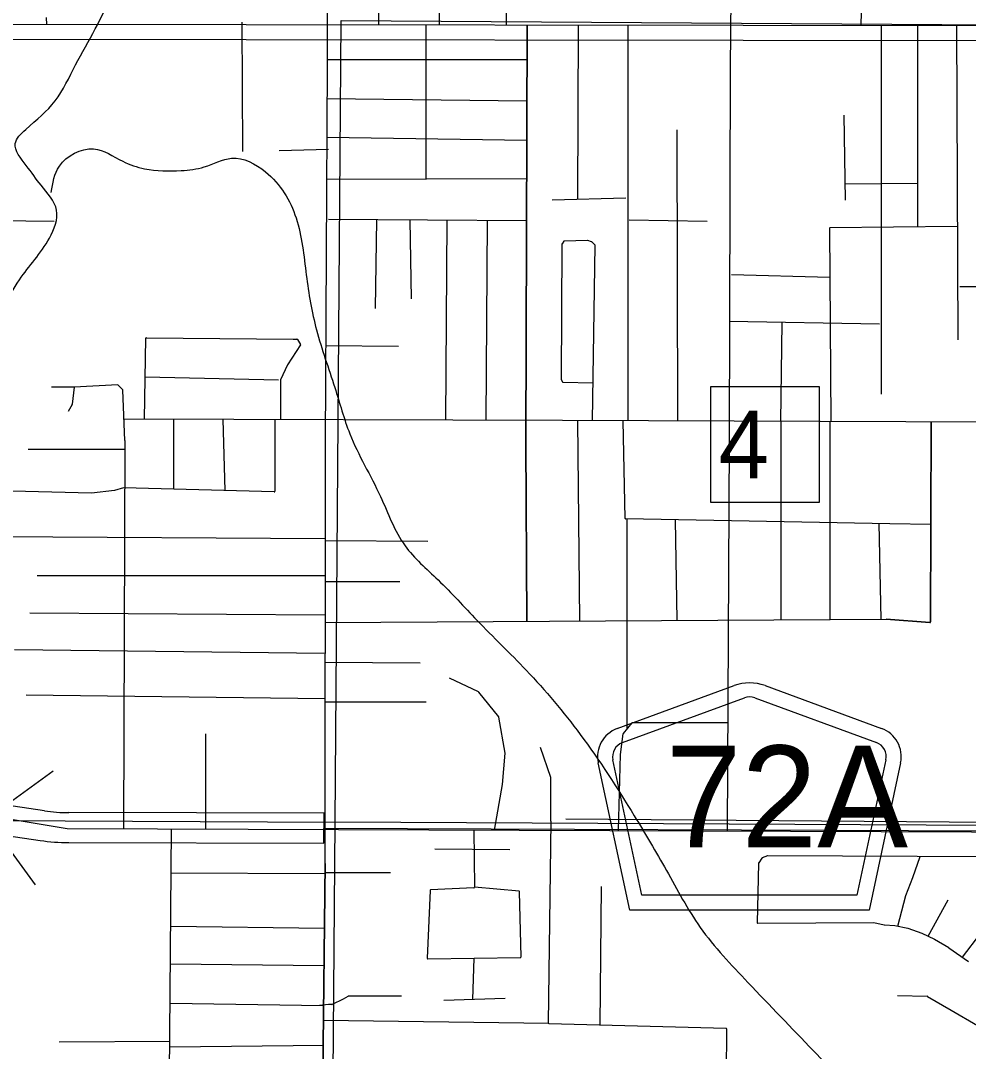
# Model space of a CAD drawing. Extents: x 408847 to 817539, y 923858 to 1151780.
# Drawn here: x 487158 to 493482, y 1071255 to 1078132 of the extents above; entities that cross this region are included whole.
import ezdxf

# ---------------------------------------------------------------- set-up
doc = ezdxf.new("R2010")
doc.units = 0
for name, color, linetype in [('Bridges', 7, 'Continuous'), ('County Route Divided Highway Outline and Fill', 7, 'Continuous'), ('County Routes Highway Center Lines', 7, 'Continuous'), ('Level 12', 7, 'Continuous'), ('Level 43', 7, 'Continuous'), ('Level 7', 7, 'Continuous'), ('Local Roads Improved', 7, 'Continuous'), ('Local Roads Paved', 7, 'Continuous'), ('Masks for Text', 7, 'Continuous'), ('Narrow River Creek and Branch and Slough', 7, 'Continuous'), ('Roadshields County Roads', 7, 'Continuous'), ('Section Lines', 7, 'Continuous'), ('Township  and Range lines', 7, 'Continuous')]:
    doc.layers.add(name, color=color, linetype=linetype)

msp = doc.modelspace()

# ---------------------------------------------------------------- linework, layer by layer
at = {"layer": 'Bridges'}
for p, q in [((487082.7, 1072913.1), (487375.8, 1073125.7)), ((487042.4, 1072660.3), (487255, 1072367.2))]:
    msp.add_line(p, q, dxfattribs=at)
at = {"layer": 'County Route Divided Highway Outline and Fill'}
for p, q in [((487318.1, 1072859.9), (486068.5, 1073048.2)), ((486038.7, 1072850.4), (487288.3, 1072662.2)), ((489182.9, 1072843.5), (487479.3, 1072847.7)), ((489182.4, 1072643.5), (489182.9, 1072843.5)), ((489182.7, 1072743.5), (510398.1, 1072657.3)), ((487478.8, 1072647.7), (489182.4, 1072643.5))]:
    msp.add_line(p, q, dxfattribs=at)
for radius in [1100, 1300]:
    msp.add_arc((487482, 1073947.7), radius, 261.43264, 269.86011, dxfattribs=at)
at = {"layer": 'County Routes Highway Center Lines'}
msp.add_lwpolyline([(483797.6, 1072984.4), (486211.8, 1072952), (487468.9, 1072742.3), (510398.1, 1072657.3)], dxfattribs=at)
at = {"layer": 'Level 12'}
msp.add_line((487382.6, 1076791.3), (484693.6, 1076823.3), dxfattribs=at)
at = {"layer": 'Level 7'}
for p, q in [((513104.1, 1078066.3), (483896.5, 1078111.6)), ((513103.9, 1077966.3), (483896.4, 1078011.6))]:
    msp.add_line(p, q, dxfattribs=at)
at = {"layer": 'Local Roads Improved'}
for p, q in [((491911.8, 1079676.5), (491892.4, 1077818.4)), ((490538.2, 1078101.3), (490528.9, 1075316.2)), ((490538.2, 1078101.3), (490528.9, 1075316.2)), ((490528.9, 1075316.2), (490538.2, 1078101.3)), ((491892.4, 1077818.4), (491887, 1075325.5)), ((490769.9, 1076641.1), (490765.3, 1075739.1)), ((490769.9, 1076641.1), (490765.3, 1075739.1)), ((490782.7, 1076659.5), (490770.7, 1076643.5)), ((490782.7, 1076659.5), (490770.7, 1076643.5)), ((490940.7, 1076665.6), (490785.8, 1076661.1)), ((490940.7, 1076665.6), (490785.8, 1076661.1)), ((490968.3, 1076656.7), (490942.1, 1076665.4)), ((490968.3, 1076656.7), (490942.1, 1076665.4)), ((490991.2, 1076634.4), (490969.9, 1076655.7)), ((490991.2, 1076634.4), (490969.9, 1076655.7)), ((490973.8, 1075463.7), (490992.4, 1076631.5)), ((490973.8, 1075463.7), (490992.4, 1076631.5)), ((490765.7, 1075737.3), (490773.5, 1075721.8)), ((490765.7, 1075737.3), (490773.5, 1075721.8)), ((490777, 1075719.6), (490977.8, 1075714.4)), ((490774.6, 1075464.6), (487848, 1075473.9)), ((495216.1, 1075445.6), (490774.6, 1075464.6)), ((491193, 1074810.8), (491179.1, 1075462.8)), ((493234.8, 1075454.1), (493230.2, 1074120.4)), ((493230.2, 1074120.4), (493234.8, 1075454.1)), ((490528.9, 1075316.2), (490535, 1074125.1)), ((490528.9, 1075316.2), (490535, 1074125.1)), ((490535, 1074125.1), (490528.9, 1075316.2)), ((491887, 1075325.5), (491873.7, 1072726)), ((492959.1, 1074774.5), (491196.9, 1074806.9)), ((493232.5, 1074769.6), (492959.1, 1074774.5)), ((487007.4, 1074691), (489188.4, 1074677.1)), ((487007.4, 1074691), (489188.4, 1074677.1)), ((489188.4, 1074117.1), (492933.6, 1074139.2)), ((493225.9, 1074116.4), (492933.6, 1074139.2)), ((492933.6, 1074139.2), (493225.9, 1074116.4)), ((489213.4, 1071566.7), (489153.1, 1071562.1))]:
    msp.add_line(p, q, dxfattribs=at)
for centre, start, end in [((490773.9, 1076641.1), 143.14291, 179.70631), ((490773.9, 1076641.1), 143.14291, 179.70631), ((490785.9, 1076657.1), 91.68547, 143.14291), ((490785.9, 1076657.1), 91.68547, 143.14291), ((490940.8, 1076661.6), 71.55704, 91.68547), ((490940.8, 1076661.6), 71.55704, 91.68547), ((490967.1, 1076652.9), 44.98666, 71.55704), ((490967.1, 1076652.9), 44.98666, 71.55704), ((490988.4, 1076631.5), 359.08742, 44.98666), ((490988.4, 1076631.5), 359.08742, 44.98666), ((490769.3, 1075739.1), 179.70631, 206.55438), ((490769.3, 1075739.1), 179.70631, 206.55438), ((490777.1, 1075723.6), 206.55438, 268.53052), ((491197, 1074810.9), 181.21831, 268.94695), ((493226.2, 1074120.4), 265.53077, 359.80252), ((493226.2, 1074120.4), 265.53077, 359.80252)]:
    msp.add_arc(centre, 4, start, end, dxfattribs=at)
at = {"layer": 'Local Roads Paved'}
for p, q in [((492767.7, 1078097.8), (492797, 1080241.9)), ((489210.2, 1079676.5), (489202.8, 1077826.5)), ((489547.2, 1079151), (489547.2, 1078102.8)), ((489963.9, 1078893.5), (489950.1, 1078102.2)), ((490393, 1078897.6), (490397.5, 1078101.5)), ((487333.9, 1078106.3), (487331.5, 1078153.2)), ((488633.1, 1078121.8), (488637.8, 1077259.2)), ((489861.4, 1078102.3), (489861.4, 1077073.7)), ((490876.5, 1076939.5), (490881.3, 1078100.8)), ((491210.3, 1078100.2), (491210.3, 1075462.7)), ((492902.1, 1075640.8), (492902.1, 1078097.6)), ((493143.1, 1078097.2), (493143.1, 1076755.5)), ((493402.7, 1078098.6), (493412, 1076002.5)), ((490537.5, 1077871.3), (489203, 1077871.3)), ((489203.2, 1077834.2), (489189.3, 1075316.2)), ((489202, 1077611.9), (490536.5, 1077597.7)), ((492651.8, 1077500.4), (492661.1, 1076934.6)), ((491544, 1075461.3), (491539.4, 1077403)), ((490535.7, 1077333.2), (489200.6, 1077352)), ((489212.5, 1077273.1), (488883.4, 1077263.8)), ((489199, 1077073.7), (490534.8, 1077078.4)), ((493143.1, 1077045.9), (492661.1, 1077041.3)), ((491196.4, 1076948.5), (490705, 1076934.6)), ((490533.5, 1076795.5), (489212.5, 1076804.8)), ((489532.5, 1076802.5), (489523.1, 1076211.2)), ((489754.6, 1076800.9), (489764.1, 1076276.1)), ((489995.8, 1075467.1), (490005.1, 1076799.2)), ((490264.7, 1075466.2), (490274, 1076797.3)), ((491738.7, 1076790.8), (491219.5, 1076800.1)), ((493407.3, 1076758.4), (492558.4, 1076749.2)), ((492554.5, 1076745.1), (492563.7, 1075456.9)), ((490769.9, 1076641.1), (490765.3, 1075739.1)), ((490782.7, 1076659.5), (490770.7, 1076643.5)), ((490940.7, 1076665.6), (490785.8, 1076661.1)), ((490968.3, 1076656.7), (490942.1, 1076665.4)), ((490991.2, 1076634.4), (490969.9, 1076655.7)), ((490973.8, 1075463.7), (490992.4, 1076631.5)), ((491900.9, 1076438.4), (492556.8, 1076419.5)), ((494538.3, 1076359.6), (493425.9, 1076354.9)), ((491887, 1076127.7), (492888.2, 1076109.2)), ((492229.8, 1075458.4), (492239.3, 1076118.4)), ((487984.2, 1075473.5), (487993.4, 1076012.4)), ((487997.4, 1076016.4), (488976.1, 1076007.1)), ((488976.1, 1076007.1), (489001.7, 1076007.1)), ((489005.1, 1076005.3), (489025.7, 1075972.2)), ((489025.7, 1075967.9), (488939.2, 1075835.8)), ((489192.9, 1075965.5), (489680.7, 1075960.8)), ((488938.9, 1075835.3), (488893, 1075734.3)), ((488878.8, 1075733.5), (487989, 1075752.3)), ((488892.7, 1075732.7), (488892.7, 1075470.6)), ((490765.7, 1075737.3), (490773.5, 1075721.8)), ((487516, 1075687.2), (487363.1, 1075687.2)), ((487516, 1075687.2), (487502.2, 1075572.1)), ((487806.3, 1075701), (487516.1, 1075687.2)), ((487839.4, 1075669.7), (487809.3, 1075699.8)), ((487853.5, 1075331), (487840.6, 1075667)), ((490777, 1075719.6), (490977.8, 1075714.4)), ((487501.7, 1075570.5), (487474.3, 1075524.9)), ((488177.9, 1075472.8), (488177.9, 1075006.4)), ((488507, 1075471.8), (488521.1, 1074997)), ((488854.7, 1075470.7), (488854.7, 1074991.9)), ((490873.2, 1075464.2), (490887.2, 1074127.1)), ((492231.4, 1075458.3), (492231.4, 1074135.1)), ((492560.5, 1074137), (492560.5, 1075456.9)), ((493230.2, 1074120.4), (493234.8, 1075454.1)), ((487853.5, 1075331), (487844, 1072740.9)), ((489189.3, 1075316.2), (489188.4, 1072497.6)), ((487853.3, 1075270.7), (487209.2, 1075270.7)), ((487630.7, 1074978.5), (487102.6, 1074992.4)), ((487783.6, 1074997), (487631.3, 1074978.6)), ((487843.6, 1075015.4), (487784.3, 1074997.2)), ((488850.6, 1074987.9), (487844.9, 1075015.6)), ((491202.4, 1074806.8), (491202.4, 1073402.6)), ((491526.8, 1074800.9), (491536.3, 1074131)), ((492884.9, 1074775.9), (492899.1, 1074139)), ((487007.4, 1074691), (489188.4, 1074677.1)), ((489188.4, 1074663.2), (489874.4, 1074658.6)), ((489188.4, 1074426.7), (487269.4, 1074426.7)), ((489188.4, 1074389.6), (489689, 1074389.6)), ((487218.5, 1074180.9), (489188.4, 1074167)), ((492933.6, 1074139.2), (493225.9, 1074116.4)), ((487116.5, 1073935.1), (489188.4, 1073911.8)), ((489188.4, 1073851.9), (489823.4, 1073847)), ((490214.2, 1073652.7), (490020.4, 1073745)), ((487195.3, 1073633.7), (489188.4, 1073610.3)), ((490348.8, 1073486.2), (490215.6, 1073651.6)), ((489188.4, 1073587.3), (489865.1, 1073587.3)), ((490391.1, 1073244.7), (490349.7, 1073484.3)), ((491179.9, 1073374.9), (491238.2, 1073446.8)), ((491241.3, 1073448.3), (491877.7, 1073448.3)), ((488391.2, 1073374), (488391.2, 1072738.9)), ((491160.7, 1073235.2), (491179, 1073372.9)), ((490696.9, 1073082.6), (490627.6, 1073281.3)), ((490372.7, 1073035.7), (490391.2, 1073243.7)), ((491148.3, 1072728.7), (491160.6, 1073234.7)), ((490696.6, 1072791), (490697.1, 1073081.2)), ((490319.9, 1072731.7), (490372.6, 1073035.4)), ((490696.6, 1072791), (490678.1, 1071445.4)), ((490795.7, 1072805.5), (494276.3, 1072778.1)), ((488142.7, 1070119.2), (488165.4, 1072739.7)), ((490182.5, 1072732.3), (490186.7, 1072349.6)), ((489922.6, 1072605.5), (490423.2, 1072600.8)), ((492142.1, 1072558.8), (492106.9, 1072545.6)), ((494557.7, 1072549.8), (492143.5, 1072559.1)), ((489190.2, 1072508.1), (489157.8, 1069710.6)), ((489157.8, 1069710.6), (489190.2, 1072508.1)), ((492082.5, 1072511.5), (492073.4, 1072113.4)), ((492105, 1072544.2), (492083.2, 1072513.7)), ((493111.6, 1072415.4), (493160.2, 1072555.2)), ((489185.6, 1072438.5), (488161.2, 1072443.2)), ((489194.8, 1072447.8), (489625.9, 1072447.8)), ((491025.6, 1071432), (491035, 1072355.1)), ((493065.3, 1072295), (493111.5, 1072415.3)), ((489890, 1072328.2), (489871.7, 1071877)), ((490182.9, 1072345.6), (489893.8, 1072332)), ((490484.5, 1072322.9), (490186.7, 1072349.6)), ((490497.2, 1071886.1), (490488.1, 1072319)), ((493011.8, 1072091), (493065.1, 1072294.6)), ((493214.2, 1072023.2), (493347.9, 1072266.9)), ((488159.8, 1072090.8), (489185.2, 1072076.7)), ((492077.4, 1072109.3), (492851.6, 1072113.9)), ((492852.4, 1072113.8), (492921.2, 1072100.1)), ((492921.8, 1072100), (492990.7, 1072095.4)), ((492991.3, 1072095.3), (493078.8, 1072076.9)), ((493079.3, 1072076.7), (493171.6, 1072044.4)), ((493172, 1072044.2), (493255.1, 1072002.7)), ((493442.3, 1071882.8), (493565.5, 1072044)), ((493255.3, 1072002.6), (493352.4, 1071947.1)), ((493352.7, 1071946.8), (493482.3, 1071854.3)), ((489875.8, 1071872.8), (490493.3, 1071882)), ((490181.7, 1071877.4), (490173.2, 1071601)), ((489182.3, 1071826.3), (488157.6, 1071835.7)), ((489310.6, 1071603.8), (489237.4, 1071567.1)), ((489342.2, 1071621.8), (489310.8, 1071603.9)), ((489700.1, 1071622.4), (489344.2, 1071622.4)), ((490390.7, 1071608.4), (489982.8, 1071594.5)), ((493009.6, 1071627), (493207.8, 1071622.4)), ((493209.8, 1071621.8), (493366.5, 1071529.6)), ((488155.3, 1071576.1), (489179.2, 1071561.7)), ((489235.6, 1071566.7), (489213.4, 1071566.7)), ((493366.5, 1071529.6), (493542.1, 1071427.9)), ((490682, 1071441.4), (489178.1, 1071460.1)), ((490682, 1071441.4), (491865.4, 1071409.1)), ((491869.3, 1071405.1), (491850.8, 1069684)), ((488156.6, 1071320.9), (487414.9, 1071316.3)), ((489180.9, 1071293.1), (488152.8, 1071283.8))]:
    msp.add_line(p, q, dxfattribs=at)
for centre, start, end in [((492558.5, 1076745.2), 90.62305, 180.412), ((490773.9, 1076641.1), 143.14291, 179.70631), ((490785.9, 1076657.1), 91.68547, 143.14291), ((490940.8, 1076661.6), 71.55704, 91.68547), ((490967.1, 1076652.9), 44.98666, 71.55704), ((490988.4, 1076631.5), 359.08742, 44.98666), ((487997.4, 1076012.4), 89.45924, 179.02114), ((488976.1, 1076011.1), 269.45924, 270), ((489001.7, 1076003.1), 31.99339, 90), ((489022.4, 1075970.1), 326.78052, 31.99339), ((488942.6, 1075833.6), 146.78052, 155.5661), ((488896.7, 1075732.7), 155.5661, 180), ((490769.3, 1075739.1), 179.70631, 206.55438), ((490777.1, 1075723.6), 206.55438, 268.53052), ((487516, 1075691.2), 270, 272.72758), ((487806.5, 1075697), 44.98666, 92.72758), ((487836.6, 1075666.9), 2.1995, 44.98666), ((487498.3, 1075572.6), 329.04802, 353.16038), ((487630.8, 1074982.5), 268.49186, 276.91442), ((487783.1, 1075001), 276.91442, 287.11024), ((487844.8, 1075011.6), 88.42272, 107.11024), ((488850.7, 1074991.9), 268.42272, 0), ((493226.2, 1074120.4), 265.53077, 359.80252), ((490212.5, 1073649.1), 38.84033, 64.52629), ((490345.7, 1073483.7), 9.81482, 38.84033), ((491241.3, 1073444.3), 90, 140.91921), ((491183, 1073372.4), 140.91921, 172.40885), ((490387.2, 1073244), 354.92275, 9.81482), ((491164.6, 1073234.6), 172.40885, 178.60347), ((490693.1, 1073081.2), 359.90154, 19.22237), ((490368.7, 1073036.1), 350.1387, 354.92275), ((492143.5, 1072555.1), 89.77995, 110.56482), ((492086.5, 1072511.4), 144.47495, 178.6837), ((492108.3, 1072541.9), 110.56482, 144.47495), ((493107.8, 1072416.7), 338.97143, 340.82927), ((489894, 1072328), 92.68502, 177.68735), ((490182.7, 1072349.6), 272.68502, 0.62931), ((490484.1, 1072318.9), 1.20549, 84.87122), ((493069, 1072293.5), 158.97143, 165.33015), ((492077.4, 1072113.3), 178.6837, 270.3412), ((492851.6, 1072109.9), 78.68493, 90.3412), ((492922, 1072104), 258.68493, 266.18415), ((492990.5, 1072091.4), 78.10596, 86.18415), ((493078, 1072073), 70.70163, 78.10596), ((493170.2, 1072040.7), 63.42427, 70.70163), ((493253.3, 1071999.1), 60.24362, 63.42427), ((493350.4, 1071943.6), 54.44969, 60.24362), ((489875.7, 1071876.8), 177.68735, 270.84916), ((490493.2, 1071886), 270.84916, 1.20549), ((489308.8, 1071607.3), 296.57573, 299.75638), ((489344.2, 1071618.4), 90, 119.75638), ((493207.7, 1071618.4), 59.52279, 88.66716), ((489235.6, 1071570.7), 270, 296.57573), ((493368.5, 1071533.1), 239.52279, 239.91984), ((490682.1, 1071445.4), 179.21285, 268.43907), ((491865.3, 1071405.1), 359.38423, 88.43907)]:
    msp.add_arc(centre, 4, start, end, dxfattribs=at)
at = {"layer": 'Masks for Text'}
msp.add_lwpolyline([(491764.8, 1075691.1), (492485.8, 1075691.1), (492485.8, 1074916.3), (491764.8, 1074916.3)], close=True, dxfattribs=at)
at = {"layer": 'Narrow River Creek and Branch and Slough'}
for points in [[(486723.1, 1073260.8), (486698, 1073347), (486670.2, 1073486.2), (486689.7, 1073674.8), (486669.6, 1074009.1), (486603.6, 1074303.3), (486709.7, 1074593.5), (486871.8, 1074961.8), (486885.8, 1075338.1), (486949.9, 1075628.4), (487035.9, 1075956.6), (487058, 1076212.8), (487150, 1076403), (487350.2, 1076681.2), (487398.2, 1076867.4), (487294.2, 1077033.5), (487196.1, 1077165.6), (487122, 1077311.7), (487192.1, 1077405.8), (487388.2, 1077596), (487524.3, 1077836.1), (487656.4, 1078076.3), (487860.6, 1078456.6), (488068.8, 1078718.9), (488232.9, 1078965.1), (488375, 1079183.2), (488625.2, 1079495.5), (488883.4, 1079763.7), (489079.6, 1079893.8), (489345.8, 1080045.9), (489523.9, 1080238.1), (489860.2, 1080616.4), (490032.3, 1080894.6), (490402.6, 1081290.9), (490574.8, 1081607.2), (490716.9, 1081963.5), (490869, 1082353.8), (490951.1, 1082668), (491067.2, 1083110.4), (491177.3, 1083486.7), (491319.4, 1083841), (491513.5, 1084137.2), (491679.7, 1084427.5), (491833.8, 1084707.7), (492074, 1084963.9), (492312.2, 1085234.1), (492384.2, 1085326.2), (492382.2, 1085474.3), (492258.1, 1086028.7), (492144, 1086283), (492056, 1086559.2), (492104, 1086869.4), (492230.1, 1086981.5), (492606.4, 1087235.7), (492778.6, 1087439.9), (492914.7, 1087652.1), (493152.9, 1087926.3), (493375, 1088010.3), (493629.2, 1087996.3), (493805.4, 1087974.3), (493907.5, 1087984.3)], [(487362.5, 1076985.5), (487416.6, 1077161.7), (487644.9, 1077275.8), (487839.1, 1077193.7), (487985.2, 1077143.7), (488229.5, 1077131.7), (488383.7, 1077155.7), (488565.9, 1077213.8), (488792.1, 1077123.7), (488996.3, 1076815.3), (489064.4, 1076434.9), (489132.5, 1076068.5), (489254.6, 1075684.1), (489354.7, 1075375.8), (489559, 1074957.3), (489723.1, 1074628.9), (489943.4, 1074400.7), (490203.7, 1074130.4), (490532, 1073798), (490892.4, 1073369.6), (491252.8, 1072827), (491467, 1072462.6), (491693.3, 1072082.2), (492011.6, 1071713.8), (492448.1, 1071259.3), (492798.5, 1070878.8), (493100.8, 1070536.5), (493261, 1070398.3)]]:
    msp.add_spline(points, degree=3, dxfattribs=at)
at = {"layer": 'Roadshields County Roads'}
for p, q in [((491139.1, 1073408.7), (491918.5, 1073695)), ((492125.4, 1073695), (492903.4, 1073409.2)), ((491173.6, 1073314.8), (491987.4, 1073613.8)), ((492056.4, 1073613.8), (492868.9, 1073315.3)), ((491223.1, 1072196.9), (491012.5, 1073179)), ((491303.9, 1072296.9), (491110.3, 1073200)), ((492932.2, 1073200.5), (492738.5, 1072296.9)), ((493030, 1073179.5), (492819.3, 1072196.9)), ((492738.5, 1072296.9), (491303.9, 1072296.9)), ((492819.3, 1072196.9), (491223.1, 1072196.9))]:
    msp.add_line(p, q, dxfattribs=at)
for centre, radius, start, end in [((492021.9, 1073413.4), 300, 69.82698, 110.17301), ((492021.9, 1073520), 100, 69.82699, 110.17298), ((491208.1, 1073221), 200, 110.17298, 192.09989), ((492834.4, 1073221.5), 200, 347.90009, 69.82701), ((491208.1, 1073221), 100, 110.17298, 192.09989), ((492834.4, 1073221.5), 100, 347.90009, 69.82699)]:
    msp.add_arc(centre, radius, start, end, dxfattribs=at)
at = {"layer": 'Section Lines'}
for p, q in [((489256.2, 1072784.3), (489297.5, 1078132)), ((483771, 1072812.2), (489256.2, 1072784.3)), ((489214.7, 1067410.8), (489256.2, 1072784.3)), ((494603.7, 1072756.6), (489256.2, 1072784.3))]:
    msp.add_line(p, q, dxfattribs=at)
at = {"layer": 'Township  and Range lines'}
msp.add_line((489297.5, 1078132), (494595.2, 1078097.6), dxfattribs=at)

# ---------------------------------------------------------------- texts
at = {"layer": 'Level 43'}
msp.add_text('4', height=450, rotation=0.00055, dxfattribs=at).set_placement((491816, 1075079))
at = {"layer": 'Roadshields County Roads'}
msp.add_text('72A', height=680, dxfattribs=at).set_placement((491461.7, 1072615.2))

doc.saveas('drawing.dxf')
